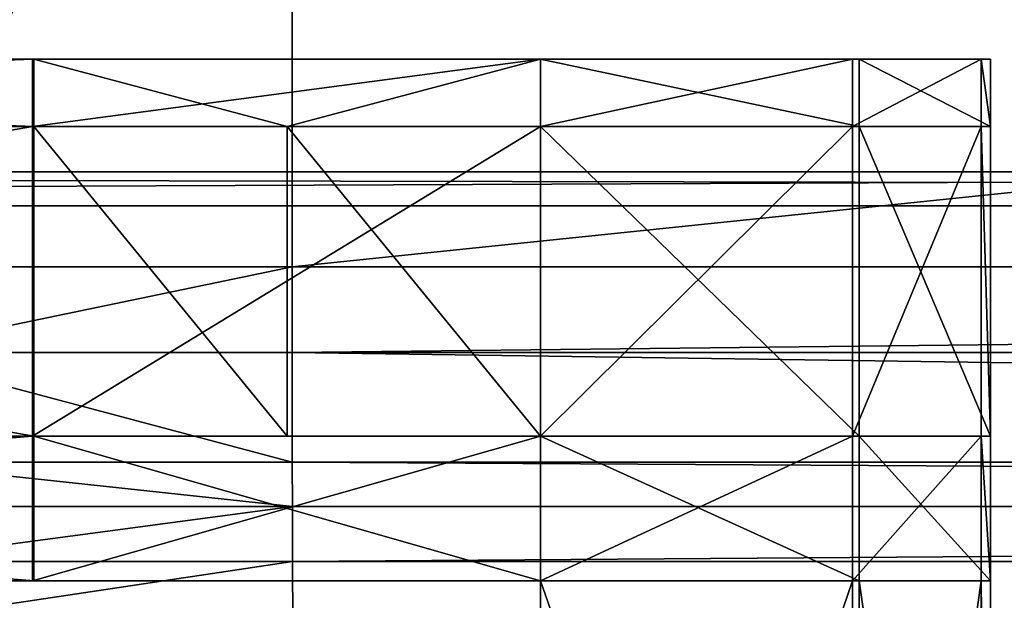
# Model space of a CAD drawing. Extents: x 0 to 31, y 0 to 21.2.
# Tile 339 of 574: x 8.6 to 10.2, y 19.3 to 20.3. Entities that reach past the tile are written whole.
import ezdxf

# ---------------------------------------------------------------- set-up
doc = ezdxf.new("R2010")
doc.units = 0
doc.header["$MEASUREMENT"] = 0
doc.layers.get('0').update_dxf_attribs({"color": 13, "linetype": 'CONTINUOUS'})
for name, color, linetype in [('CAST_IRON', 250, 'CONTINUOUS'), ('GALVANIZED_METAL', 252, 'CONTINUOUS'), ('GRATES', 250, 'CONTINUOUS')]:
    doc.layers.add(name, color=color, linetype=linetype)

# ---------------------------------------------------------------- blocks, each defined once
blk = doc.blocks.new('NGM5058UC_TRADECAD_DXF')
at = {"layer": 'CAST_IRON', "color": 0}
for p, q in [((-6.4769, 9.25035, 0.58145), (-6.4769, 10.56495, 0.58145)), ((-6.4769, 9.25035, 0.58145), (-6.4769, 10.56495, 0.58145)), ((-7.16, 9.25035, 0.58145), (-6.4769, 9.25035, 0.58145)), ((-7.16, 9.25035, 0.58145), (-6.4769, 9.25035, 0.58145)), ((6.2169, 9.25035, 0.58145), (-6.4769, 9.25035, 0.58145)), ((-6.4769, 9.10825, 0.45515), (-6.4769, 9.25035, 0.58145)), ((6.2169, 9.25035, 0.58145), (-6.4769, 9.25035, 0.58145)), ((-6.4769, 9.10825, 0.45515), (-6.4769, 9.25035, 0.58145)), ((-7.16, 9.10825, 0.45515), (-6.4769, 9.10825, 0.45515)), ((-7.16, 9.10825, 0.45515), (-6.4769, 9.10825, 0.45515)), ((6.2169, 9.10825, 0.45515), (-6.4769, 9.10825, 0.45515)), ((6.2169, 9.10825, 0.45515), (-6.4769, 9.10825, 0.45515)), ((-6.4769, 8.92655, -0.00545), (-6.4769, 9.10825, 0.45515)), ((-6.4769, 8.92655, -0.00545), (-6.4769, 9.10825, 0.45515)), ((-6.4769, 8.92655, -0.00545), (-7.16, 8.92655, -0.00545)), ((-6.4769, 8.92655, -0.00545), (-7.16, 8.92655, -0.00545)), ((6.2169, 8.92655, -0.00545), (-6.4769, 8.92655, -0.00545)), ((-6.4769, 8.92655, -0.00545), (-6.4768, 8.85305, -0.08095)), ((6.2169, 8.92655, -0.00545), (-6.4769, 8.92655, -0.00545)), ((-6.4769, 8.92655, -0.00545), (-6.4768, 8.85305, -0.08095)), ((-7.1598, 8.85305, -0.08095), (-6.4768, 8.85305, -0.08095)), ((-7.1598, 8.85305, -0.08095), (-6.4768, 8.85305, -0.08095)), ((-6.4768, 8.85305, -0.08095), (-6.4765, 8.76215, -0.13935)), ((-6.4768, 8.85305, -0.08095), (-6.4765, 8.76215, -0.13935)), ((-6.4768, 8.85305, -0.08095), (6.2168, 8.85305, -0.08095)), ((-6.4768, 8.85305, -0.08095), (6.2168, 8.85305, -0.08095)), ((-6.4765, 8.76215, -0.13935), (-7.1593, 8.76215, -0.13935)), ((-6.4765, 8.76215, -0.13935), (-7.1593, 8.76215, -0.13935)), ((-6.4761, 8.66025, -0.17545), (-6.4765, 8.76215, -0.13935)), ((-6.4765, 8.76215, -0.13935), (6.2166, 8.76215, -0.13935)), ((-6.4765, 8.76215, -0.13935), (6.2166, 8.76215, -0.13935)), ((-6.4761, 8.66025, -0.17545), (-6.4765, 8.76215, -0.13935))]:
    blk.add_line(p, q, dxfattribs=at)
at = {"layer": 'GALVANIZED_METAL', "color": 0}
for p, q in [((14.216, 9.40775, -1.89865), (-14.2165, 9.40775, -1.89865)), ((14.216, 9.40775, -1.89865), (-14.2165, 9.40775, -1.89865)), ((14.1302, 9.35165, 0.40495), (-14.1307, 9.35165, 0.40495)), ((14.1302, 9.35165, 0.40495), (-14.1307, 9.35165, 0.40495))]:
    blk.add_line(p, q, dxfattribs=at)
at = {"layer": 'GRATES', "color": 0}
for p, q in [((-6.9073, 9.59445, 0.98805), (-9.847, 9.59445, 0.98805)), ((-6.9073, 9.59445, 0.98805), (-9.847, 9.59445, 0.98805)), ((-9.8363, 9.59445, 0.70725), (-6.9049, 9.59445, 0.70725)), ((-9.8363, 9.59445, 0.70725), (-6.9049, 9.59445, 0.70725)), ((-6.9049, 9.59445, 0.70725), (-6.9073, 9.59445, 0.98805)), ((-6.9073, 9.59445, 0.98805), (-6.9073, 9.48275, 0.98805)), ((-6.066, 9.59445, 0.98805), (-6.9073, 9.59445, 0.98805)), ((-6.9049, 9.59445, 0.70725), (-6.9073, 9.59445, 0.98805)), ((-6.9073, 9.59445, 0.98805), (-6.9073, 9.48275, 0.98805)), ((-6.066, 9.59445, 0.98805), (-6.9073, 9.59445, 0.98805)), ((-6.066, 9.59445, 0.70725), (-6.9049, 9.59445, 0.70725)), ((-6.9049, 9.59445, 0.70725), (-6.4855, 9.48275, 0.70725)), ((-6.9049, 9.59445, 0.70725), (-6.4855, 9.48275, 0.70725)), ((-6.9049, 9.59445, 0.70725), (-6.9049, 9.48275, 0.70725)), ((-6.9049, 9.59445, 0.70725), (-6.9049, 9.48275, 0.70725)), ((-6.066, 9.59445, 0.70725), (-6.9049, 9.59445, 0.70725)), ((-6.066, 9.48275, 0.70725), (-6.066, 9.59445, 0.70725)), ((-5.5381, 9.59445, 0.70725), (-6.066, 9.59445, 0.70725)), ((-6.066, 9.48275, 0.70725), (-6.066, 9.59445, 0.70725)), ((-5.5492, 9.59445, 0.98805), (-6.066, 9.59445, 0.98805)), ((-6.066, 9.59445, 0.98805), (-6.066, 9.59445, 0.70725)), ((-5.5381, 9.59445, 0.70725), (-6.066, 9.59445, 0.70725)), ((-6.066, 9.48275, 0.98805), (-6.066, 9.59445, 0.98805)), ((-5.5492, 9.59445, 0.98805), (-6.066, 9.59445, 0.98805)), ((-6.066, 9.59445, 0.98805), (-6.066, 9.59445, 0.70725)), ((-6.066, 9.48275, 0.98805), (-6.066, 9.59445, 0.98805)), ((-5.3364, 9.59445, 0.98805), (-5.5492, 9.59445, 0.98805)), ((-5.5492, 9.59445, 0.98805), (-5.5381, 9.59445, 0.70725)), ((-5.5492, 9.59445, 0.98805), (-5.5381, 9.59445, 0.70725)), ((-5.5492, 9.59445, 0.98805), (-5.5492, 9.48275, 0.98805)), ((-5.5492, 9.59445, 0.98805), (-5.5492, 9.48275, 0.98805)), ((-5.3364, 9.59445, 0.98805), (-5.5492, 9.59445, 0.98805)), ((-5.5381, 9.59445, 0.70725), (-5.3207, 9.59445, 0.70725)), ((-5.5381, 9.48275, 0.70725), (-5.5381, 9.59445, 0.70725)), ((-5.5381, 9.59445, 0.70725), (-5.3207, 9.59445, 0.70725)), ((-5.5381, 9.48275, 0.70725), (-5.5381, 9.59445, 0.70725)), ((-5.3207, 9.59445, 0.70725), (-5.3364, 9.59445, 0.98805)), ((-5.3364, 9.59445, 0.98805), (-5.3364, 9.48275, 0.98805)), ((-5.3207, 9.59445, 0.70725), (-5.3364, 9.59445, 0.98805)), ((-5.3364, 9.59445, 0.98805), (-5.3364, 9.48275, 0.98805)), ((-5.3207, 9.59445, 0.70725), (-5.3207, 9.48275, 0.70725)), ((-5.3207, 9.59445, 0.70725), (-5.3207, 9.48275, 0.70725)), ((-6.9073, 9.48275, 0.98805), (-9.847, 9.48275, 0.98805)), ((-6.9073, 9.48275, 0.98805), (-9.847, 9.48275, 0.98805)), ((-6.9049, 9.48275, 0.70725), (-9.8363, 9.48275, 0.70725)), ((-6.9049, 9.48275, 0.70725), (-9.8363, 9.48275, 0.70725)), ((-6.9073, 8.96965, 0.98805), (-6.9073, 9.48275, 0.98805)), ((-6.9073, 9.48275, 0.98805), (-6.066, 9.48275, 0.98805)), ((-6.9073, 9.48275, 0.98805), (-6.066, 9.48275, 0.98805)), ((-6.9073, 8.96965, 0.98805), (-6.9073, 9.48275, 0.98805)), ((-6.9049, 9.48275, 0.70725), (-6.4855, 9.48275, 0.70725)), ((-6.9049, 8.96965, 0.70725), (-6.9049, 9.48275, 0.70725)), ((-6.9049, 9.48275, 0.59665), (-6.9049, 9.48275, 0.70725)), ((-6.9049, 8.96965, 0.70725), (-6.9049, 9.48275, 0.70725)), ((-6.9049, 8.96965, 0.59665), (-6.9049, 9.48275, 0.59665)), ((-6.4855, 9.48275, 0.59665), (-6.9049, 9.48275, 0.59665)), ((-6.9049, 8.96965, 0.59665), (-6.9049, 9.48275, 0.59665)), ((-6.9049, 9.48275, 0.70725), (-6.4855, 9.48275, 0.70725)), ((-6.9049, 9.48275, 0.59665), (-6.9049, 9.48275, 0.70725)), ((-6.4855, 9.48275, 0.59665), (-6.9049, 9.48275, 0.59665)), ((-6.4855, 9.48275, 0.70725), (-6.066, 9.48275, 0.70725)), ((-6.066, 9.48275, 0.41895), (-6.4855, 9.48275, 0.41895)), ((-6.4855, 9.48275, 0.41895), (-6.4855, 8.96965, 0.41895)), ((-6.4855, 9.48275, 0.70725), (-6.066, 9.48275, 0.70725)), ((-6.4855, 9.48275, 0.70725), (-6.4855, 9.48275, 0.59665)), ((-6.4855, 9.48275, 0.59665), (-6.066, 9.48275, 0.59665)), ((-6.4855, 8.96965, 0.59665), (-6.4855, 9.48275, 0.59665)), ((-6.4855, 9.48275, 0.70725), (-6.4855, 9.48275, 0.59665)), ((-6.4855, 9.48275, 0.59665), (-6.066, 9.48275, 0.59665)), ((-6.4855, 9.48275, 0.59665), (-6.4855, 9.48275, 0.41895)), ((-6.066, 9.48275, 0.41895), (-6.4855, 9.48275, 0.41895)), ((-6.4855, 9.48275, 0.59665), (-6.4855, 9.48275, 0.41895)), ((-6.4855, 8.96965, 0.59665), (-6.4855, 9.48275, 0.59665)), ((-6.4855, 9.48275, 0.41895), (-6.4855, 8.96965, 0.41895)), ((-6.066, 9.48275, 0.70725), (-5.5381, 9.48275, 0.70725)), ((-6.066, 8.96965, 0.98805), (-6.066, 9.48275, 0.98805)), ((-6.066, 9.48275, 0.98805), (-5.5492, 9.48275, 0.98805)), ((-6.066, 8.96965, 0.41895), (-6.066, 9.48275, 0.41895)), ((-6.066, 8.96965, 0.98805), (-6.066, 9.48275, 0.98805)), ((-6.066, 9.48275, 0.98805), (-5.5492, 9.48275, 0.98805)), ((-5.5381, 9.48275, 0.41895), (-6.066, 9.48275, 0.41895)), ((-6.066, 8.96965, 0.41895), (-6.066, 9.48275, 0.41895)), ((-6.066, 9.48275, 0.59665), (-6.066, 9.48275, 0.70725)), ((-6.066, 9.48275, 0.70725), (-5.5381, 9.48275, 0.70725)), ((-6.066, 9.48275, 0.59665), (-6.066, 9.48275, 0.70725)), ((-6.066, 9.48275, 0.59665), (-5.5381, 9.48275, 0.59665)), ((-6.066, 9.48275, 0.41895), (-6.066, 9.48275, 0.59665)), ((-6.066, 9.48275, 0.59665), (-5.5381, 9.48275, 0.59665)), ((-6.066, 9.48275, 0.41895), (-6.066, 9.48275, 0.59665)), ((-5.5381, 9.48275, 0.41895), (-6.066, 9.48275, 0.41895)), ((-5.5492, 9.48275, 0.98805), (-5.5492, 8.96965, 0.98805)), ((-5.5492, 9.48275, 0.98805), (-5.5492, 8.96965, 0.98805)), ((-5.5492, 9.48275, 0.98805), (-5.3364, 9.48275, 0.98805)), ((-5.5492, 9.48275, 0.98805), (-5.3364, 9.48275, 0.98805)), ((-5.3207, 9.48275, 0.70725), (-5.5381, 9.48275, 0.70725)), ((-5.5381, 9.48275, 0.70725), (-5.5381, 8.96965, 0.70725)), ((-5.3207, 9.48275, 0.70725), (-5.5381, 9.48275, 0.70725)), ((-5.5381, 8.96965, 0.41895), (-5.5381, 9.48275, 0.41895)), ((-5.5381, 9.48275, 0.70725), (-5.5381, 9.48275, 0.59665)), ((-5.5381, 9.48275, 0.59665), (-5.5381, 8.96965, 0.59665)), ((-5.5381, 9.48275, 0.70725), (-5.5381, 8.96965, 0.70725)), ((-5.5381, 9.48275, 0.70725), (-5.5381, 9.48275, 0.59665)), ((-5.5381, 9.48275, 0.59665), (-5.5381, 9.48275, 0.41895)), ((-5.5381, 8.96965, 0.41895), (-5.5381, 9.48275, 0.41895)), ((-5.5381, 9.48275, 0.59665), (-5.5381, 8.96965, 0.59665)), ((-5.5381, 9.48275, 0.59665), (-5.5381, 9.48275, 0.41895)), ((-5.3364, 9.48275, 0.98805), (-5.3364, 8.96965, 0.98805)), ((-5.3364, 9.48275, 0.98805), (-5.3207, 9.48275, 0.70725)), ((-5.3364, 9.48275, 0.98805), (-5.3364, 8.96965, 0.98805)), ((-5.3364, 9.48275, 0.98805), (-5.3207, 9.48275, 0.70725)), ((-5.3207, 9.48275, 0.70725), (-5.3207, 8.96965, 0.70725)), ((-5.3207, 9.48275, 0.70725), (-5.3207, 8.96965, 0.70725)), ((-9.847, 8.96965, 0.98805), (-6.9073, 8.96965, 0.98805)), ((-9.847, 8.96965, 0.98805), (-6.9073, 8.96965, 0.98805)), ((-6.9049, 8.96965, 0.70725), (-9.8363, 8.96965, 0.70725)), ((-6.9049, 8.96965, 0.70725), (-9.8363, 8.96965, 0.70725)), ((-6.9073, 8.72995, 0.98805), (-6.9073, 8.96965, 0.98805)), ((-6.9073, 8.96965, 0.98805), (-6.066, 8.96965, 0.98805)), ((-6.9073, 8.96965, 0.98805), (-6.066, 8.96965, 0.98805)), ((-6.9073, 8.72995, 0.98805), (-6.9073, 8.96965, 0.98805)), ((-6.9049, 8.96965, 0.70725), (-6.4855, 8.96965, 0.59665)), ((-6.4855, 8.96965, 0.59665), (-6.9049, 8.96965, 0.59665)), ((-6.9049, 8.96965, 0.59665), (-6.9049, 8.96965, 0.70725)), ((-6.9049, 8.96965, 0.70725), (-6.066, 8.96965, 0.70725)), ((-6.9049, 8.96965, 0.70725), (-6.4855, 8.96965, 0.59665)), ((-6.9049, 8.72995, 0.70725), (-6.9049, 8.96965, 0.70725)), ((-6.9049, 8.96965, 0.70725), (-6.066, 8.96965, 0.70725)), ((-6.9049, 8.72995, 0.70725), (-6.9049, 8.96965, 0.70725)), ((-6.9049, 8.96965, 0.59665), (-6.9049, 8.96965, 0.70725)), ((-6.4855, 8.96965, 0.59665), (-6.9049, 8.96965, 0.59665)), ((-6.066, 8.96965, 0.59665), (-6.4855, 8.96965, 0.59665)), ((-6.4855, 8.96965, 0.41895), (-6.066, 8.96965, 0.41895)), ((-6.4855, 8.96965, 0.59665), (-6.4855, 8.96965, 0.41895)), ((-6.066, 8.96965, 0.59665), (-6.4855, 8.96965, 0.59665)), ((-6.4855, 8.96965, 0.41895), (-6.066, 8.96965, 0.41895)), ((-6.4855, 8.96965, 0.59665), (-6.4855, 8.96965, 0.41895)), ((-6.066, 8.96965, 0.70725), (-6.066, 8.96965, 0.59665)), ((-6.066, 8.72995, 0.98805), (-6.066, 8.96965, 0.98805)), ((-6.066, 8.96965, 0.98805), (-5.5492, 8.96965, 0.98805)), ((-6.066, 8.72995, 0.98805), (-6.066, 8.96965, 0.98805)), ((-6.066, 8.96965, 0.98805), (-5.5492, 8.96965, 0.98805)), ((-5.5381, 8.96965, 0.70725), (-6.066, 8.96965, 0.70725)), ((-6.066, 8.96965, 0.70725), (-6.066, 8.72995, 0.70725)), ((-6.066, 8.96965, 0.41895), (-5.5381, 8.96965, 0.41895)), ((-6.066, 8.96965, 0.70725), (-6.066, 8.72995, 0.70725)), ((-5.5381, 8.96965, 0.70725), (-6.066, 8.96965, 0.70725)), ((-5.5381, 8.96965, 0.59665), (-6.066, 8.96965, 0.59665)), ((-6.066, 8.96965, 0.70725), (-6.066, 8.96965, 0.59665)), ((-6.066, 8.96965, 0.59665), (-6.066, 8.96965, 0.41895)), ((-5.5381, 8.96965, 0.59665), (-6.066, 8.96965, 0.59665)), ((-6.066, 8.96965, 0.41895), (-5.5381, 8.96965, 0.41895)), ((-6.066, 8.96965, 0.59665), (-6.066, 8.96965, 0.41895)), ((-5.5492, 8.72995, 0.98805), (-5.5492, 8.96965, 0.98805)), ((-5.5492, 8.96965, 0.98805), (-5.3364, 8.96965, 0.98805)), ((-5.5492, 8.72995, 0.98805), (-5.5492, 8.96965, 0.98805)), ((-5.5492, 8.96965, 0.98805), (-5.3364, 8.96965, 0.98805)), ((-5.3207, 8.96965, 0.70725), (-5.5381, 8.96965, 0.70725)), ((-5.5381, 8.96965, 0.70725), (-5.5381, 8.72995, 0.70725)), ((-5.3207, 8.96965, 0.70725), (-5.5381, 8.96965, 0.70725)), ((-5.5381, 8.96965, 0.70725), (-5.5381, 8.72995, 0.70725)), ((-5.5381, 8.96965, 0.70725), (-5.5381, 8.96965, 0.59665)), ((-5.5381, 8.96965, 0.70725), (-5.5381, 8.96965, 0.59665)), ((-5.5381, 8.96965, 0.59665), (-5.5381, 8.96965, 0.41895)), ((-5.5381, 8.96965, 0.59665), (-5.5381, 8.96965, 0.41895)), ((-5.3364, 8.96965, 0.98805), (-5.3207, 8.96965, 0.70725)), ((-5.3364, 8.72995, 0.98805), (-5.3364, 8.96965, 0.98805)), ((-5.3364, 8.72995, 0.98805), (-5.3364, 8.96965, 0.98805)), ((-5.3364, 8.96965, 0.98805), (-5.3207, 8.96965, 0.70725)), ((-5.3207, 8.96965, 0.70725), (-5.3207, 8.72995, 0.70725)), ((-5.3207, 8.96965, 0.70725), (-5.3207, 8.72995, 0.70725)), ((-9.847, 8.72995, 0.98805), (-6.9073, 8.72995, 0.98805)), ((-9.847, 8.72995, 0.98805), (-6.9073, 8.72995, 0.98805)), ((-6.9049, 8.72995, 0.70725), (-9.8363, 8.72995, 0.70725)), ((-6.9049, 8.72995, 0.70725), (-9.8363, 8.72995, 0.70725)), ((-6.9073, 8.72995, 0.98805), (-6.9049, 8.72995, 0.70725)), ((-6.066, 8.72995, 0.98805), (-6.9073, 8.72995, 0.98805)), ((-6.066, 8.72995, 0.98805), (-6.9073, 8.72995, 0.98805)), ((-6.9073, 8.72995, 0.98805), (-6.9049, 8.72995, 0.70725)), ((-6.066, 8.72995, 0.70725), (-6.9049, 8.72995, 0.70725)), ((-6.066, 8.72995, 0.70725), (-6.9049, 8.72995, 0.70725)), ((-6.066, 8.72995, 0.70725), (-6.066, 8.72995, 0.98805)), ((-6.066, 8.72995, 0.98805), (-6.066, 7.21695, 0.98805)), ((-6.066, 7.21695, 0.70725), (-6.066, 8.72995, 0.70725)), ((-5.5381, 8.72995, 0.70725), (-6.066, 8.72995, 0.70725)), ((-6.066, 7.21695, 0.70725), (-6.066, 8.72995, 0.70725)), ((-5.5492, 8.72995, 0.98805), (-6.066, 8.72995, 0.98805)), ((-6.066, 8.72995, 0.98805), (-6.066, 7.21695, 0.98805)), ((-5.5492, 8.72995, 0.98805), (-6.066, 8.72995, 0.98805)), ((-5.5381, 8.72995, 0.70725), (-6.066, 8.72995, 0.70725)), ((-6.066, 8.72995, 0.70725), (-6.066, 8.72995, 0.98805)), ((-5.5492, 7.21695, 0.98805), (-5.5492, 8.72995, 0.98805)), ((-5.5492, 8.72995, 0.98805), (-5.3364, 8.72995, 0.98805)), ((-5.5492, 8.72995, 0.98805), (-5.3364, 8.72995, 0.98805)), ((-5.5492, 7.21695, 0.98805), (-5.5492, 8.72995, 0.98805)), ((-5.3207, 8.72995, 0.70725), (-5.5381, 8.72995, 0.70725)), ((-5.5381, 8.72995, 0.70725), (-5.5381, 7.21695, 0.70725)), ((-5.5381, 8.72995, 0.70725), (-5.5381, 7.21695, 0.70725)), ((-5.3207, 8.72995, 0.70725), (-5.5381, 8.72995, 0.70725)), ((-5.3364, 8.72995, 0.98805), (-5.3364, 7.21695, 0.98805)), ((-5.3207, 8.72995, 0.70725), (-5.3364, 8.72995, 0.98805)), ((-5.3207, 8.72995, 0.70725), (-5.3364, 8.72995, 0.98805)), ((-5.3364, 8.72995, 0.98805), (-5.3364, 7.21695, 0.98805)), ((-5.3207, 7.21695, 0.70725), (-5.3207, 8.72995, 0.70725)), ((-5.3207, 7.21695, 0.70725), (-5.3207, 8.72995, 0.70725))]:
    blk.add_line(p, q, dxfattribs=at)
at = {"layer": 'CAST_IRON', "color": 0}
mesh = blk.add_polyface(dxfattribs=at)
corners = [(-6.4769, 10.56495, 0.58145), (-7.16, 9.25035, 0.58145), (-7.16, 10.56495, 0.58145), (-6.4769, 9.25035, 0.58145)]
mesh.append_faces([[corners[k] for k in face] for face in [(0, 1, 2), (1, 0, 3)]], dxfattribs={"vtx0": -1, "color": 0})
mesh = blk.add_polyface(dxfattribs=at)
corners = [(6.2169, 10.56495, 0.58145), (-6.4769, 9.25035, 0.58145), (-6.4769, 10.56495, 0.58145), (6.2169, 9.25035, 0.58145)]
mesh.append_faces([[corners[k] for k in face] for face in [(0, 1, 2), (1, 0, 3)]], dxfattribs={"vtx0": -1, "color": 0})
mesh = blk.add_polyface(dxfattribs=at)
corners = [(-6.4769, 9.25035, 0.58145), (-7.16, 9.10825, 0.45515), (-7.16, 9.25035, 0.58145), (-6.4769, 9.10825, 0.45515)]
mesh.append_faces([[corners[k] for k in face] for face in [(0, 1, 2), (1, 0, 3)]], dxfattribs={"vtx0": -1, "color": 0})
mesh = blk.add_polyface(dxfattribs=at)
corners = [(6.2169, 9.25035, 0.58145), (-6.4769, 9.10825, 0.45515), (-6.4769, 9.25035, 0.58145), (6.2169, 9.10825, 0.45515)]
mesh.append_faces([[corners[k] for k in face] for face in [(0, 1, 2), (1, 0, 3)]], dxfattribs={"vtx0": -1, "color": 0})
mesh = blk.add_polyface(dxfattribs=at)
corners = [(-7.16, 9.10825, 0.45515), (-6.4769, 8.92655, -0.00545), (-7.16, 8.92655, -0.00545), (-6.4769, 9.10825, 0.45515)]
mesh.append_faces([[corners[k] for k in face] for face in [(0, 1, 2), (1, 0, 3)]], dxfattribs={"vtx0": -1, "color": 0})
mesh = blk.add_polyface(dxfattribs=at)
corners = [(-6.4769, 9.10825, 0.45515), (6.2169, 8.92655, -0.00545), (-6.4769, 8.92655, -0.00545), (6.2169, 9.10825, 0.45515)]
mesh.append_faces([[corners[k] for k in face] for face in [(0, 1, 2), (1, 0, 3)]], dxfattribs={"vtx0": -1, "color": 0})
mesh = blk.add_polyface(dxfattribs=at)
corners = [(-7.16, 8.92655, -0.00545), (-6.4768, 8.85305, -0.08095), (-7.1598, 8.85305, -0.08095), (-6.4769, 8.92655, -0.00545)]
mesh.append_faces([[corners[k] for k in face] for face in [(0, 1, 2), (1, 0, 3)]], dxfattribs={"vtx0": -1, "color": 0})
mesh = blk.add_polyface(dxfattribs=at)
corners = [(-6.4769, 8.92655, -0.00545), (6.2168, 8.85305, -0.08095), (-6.4768, 8.85305, -0.08095), (6.2169, 8.92655, -0.00545)]
mesh.append_faces([[corners[k] for k in face] for face in [(0, 1, 2), (1, 0, 3)]], dxfattribs={"vtx0": -1, "color": 0})
mesh = blk.add_polyface(dxfattribs=at)
corners = [(-6.4768, 8.85305, -0.08095), (-7.1593, 8.76215, -0.13935), (-7.1598, 8.85305, -0.08095), (-6.4765, 8.76215, -0.13935)]
mesh.append_faces([[corners[k] for k in face] for face in [(0, 1, 2), (1, 0, 3)]], dxfattribs={"vtx0": -1, "color": 0})
mesh = blk.add_polyface(dxfattribs=at)
corners = [(6.2168, 8.85305, -0.08095), (-6.4765, 8.76215, -0.13935), (-6.4768, 8.85305, -0.08095), (6.2166, 8.76215, -0.13935)]
mesh.append_faces([[corners[k] for k in face] for face in [(0, 1, 2), (1, 0, 3)]], dxfattribs={"vtx0": -1, "color": 0})
mesh = blk.add_polyface(dxfattribs=at)
corners = [(-6.4765, 8.76215, -0.13935), (-7.1584, 8.66025, -0.17545), (-7.1593, 8.76215, -0.13935), (-6.4761, 8.66025, -0.17545)]
mesh.append_faces([[corners[k] for k in face] for face in [(0, 1, 2), (1, 0, 3)]], dxfattribs={"vtx0": -1, "color": 0})
mesh = blk.add_polyface(dxfattribs=at)
corners = [(6.2166, 8.76215, -0.13935), (-6.4761, 8.66025, -0.17545), (-6.4765, 8.76215, -0.13935), (6.2162, 8.66025, -0.17545)]
mesh.append_faces([[corners[k] for k in face] for face in [(0, 1, 2), (1, 0, 3)]], dxfattribs={"vtx0": -1, "color": 0})
at = {"layer": 'GALVANIZED_METAL', "color": 0}
mesh = blk.add_polyface(dxfattribs=at)
corners = [(-14.1307, 9.35165, 0.40495), (14.414, 9.47795, 0.40495), (-15.3507, 10.51755, 0.40495), (14.1302, 9.35165, 0.40495)]
mesh.append_faces([[corners[k] for k in face] for face in [(0, 1, 2), (1, 0, 3)]], dxfattribs={"vtx0": -1, "color": 0})
mesh = blk.add_polyface(dxfattribs=at)
corners = [(15.3501, 10.51755, 0.40495), (-15.3507, 10.51755, 0.40495), (14.414, 9.47795, 0.40495)]
mesh.append_faces([[corners[k] for k in face] for face in [(0, 1, 2)]], dxfattribs={"color": 0})
mesh = blk.add_polyface(dxfattribs=at)
corners = [(-14.2165, -9.41305, -1.89865), (14.216, 9.40775, -1.89865), (-14.3866, -9.24295, -1.89865), (14.386, 9.23775, -1.89865)]
mesh.append_faces([[corners[k] for k in face] for face in [(0, 1, 2), (1, 0, 3)]], dxfattribs={"vtx0": -1, "color": 0})
mesh = blk.add_polyface(dxfattribs=at)
corners = [(14.216, 9.40775, -1.89865), (-14.2165, 9.40775, -1.89865), (-14.3866, -9.24295, -1.89865)]
mesh.append_faces([[corners[k] for k in face] for face in [(0, 1, 2)]], dxfattribs={"color": 0})
mesh = blk.add_polyface(dxfattribs=at)
corners = [(14.1302, 9.35165, 0.40495), (-14.2165, 9.40775, -1.89865), (14.216, 9.40775, -1.89865), (-14.1307, 9.35165, 0.40495)]
mesh.append_faces([[corners[k] for k in face] for face in [(0, 1, 2), (1, 0, 3)]], dxfattribs={"vtx0": -1, "color": 0})
mesh = blk.add_polyface(dxfattribs=at)
corners = [(14.386, 9.23775, -1.89865), (-14.2165, -9.41305, -1.89865), (14.2159, -9.41295, -1.89865)]
mesh.append_faces([[corners[k] for k in face] for face in [(0, 1, 2)]], dxfattribs={"color": 0})
at = {"layer": 'GRATES', "color": 0}
mesh = blk.add_polyface(dxfattribs=at)
corners = [(-6.9073, 9.59445, 0.98805), (-9.8363, 9.59445, 0.70725), (-6.9049, 9.59445, 0.70725), (-9.847, 9.59445, 0.98805)]
mesh.append_faces([[corners[k] for k in face] for face in [(0, 1, 2), (1, 0, 3)]], dxfattribs={"vtx0": -1, "color": 0})
mesh = blk.add_polyface(dxfattribs=at)
corners = [(-6.9073, 9.59445, 0.98805), (-9.847, 9.48275, 0.98805), (-9.847, 9.59445, 0.98805), (-6.9073, 9.48275, 0.98805)]
mesh.append_faces([[corners[k] for k in face] for face in [(0, 1, 2), (1, 0, 3)]], dxfattribs={"vtx0": -1, "color": 0})
mesh = blk.add_polyface(dxfattribs=at)
corners = [(-6.9049, 9.48275, 0.70725), (-9.8363, 9.59445, 0.70725), (-9.8363, 9.48275, 0.70725), (-6.9049, 9.59445, 0.70725)]
mesh.append_faces([[corners[k] for k in face] for face in [(0, 1, 2), (1, 0, 3)]], dxfattribs={"vtx0": -1, "color": 0})
mesh = blk.add_polyface(dxfattribs=at)
corners = [(-6.066, 9.59445, 0.98805), (-6.9049, 9.59445, 0.70725), (-6.066, 9.59445, 0.70725), (-6.9073, 9.59445, 0.98805)]
mesh.append_faces([[corners[k] for k in face] for face in [(0, 1, 2), (1, 0, 3)]], dxfattribs={"vtx0": -1, "color": 0})
mesh = blk.add_polyface(dxfattribs=at)
corners = [(-6.066, 9.59445, 0.98805), (-6.9073, 9.48275, 0.98805), (-6.9073, 9.59445, 0.98805), (-6.066, 9.48275, 0.98805)]
mesh.append_faces([[corners[k] for k in face] for face in [(0, 1, 2), (1, 0, 3)]], dxfattribs={"vtx0": -1, "color": 0})
mesh = blk.add_polyface(dxfattribs=at)
corners = [(-6.4855, 9.48275, 0.70725), (-6.066, 9.59445, 0.70725), (-6.9049, 9.59445, 0.70725), (-6.066, 9.48275, 0.70725)]
mesh.append_faces([[corners[k] for k in face] for face in [(0, 1, 2), (1, 0, 3)]], dxfattribs={"vtx0": -1, "color": 0})
mesh = blk.add_polyface(dxfattribs=at)
corners = [(-6.4855, 9.48275, 0.70725), (-6.9049, 9.59445, 0.70725), (-6.9049, 9.48275, 0.70725)]
mesh.append_faces([[corners[k] for k in face] for face in [(0, 1, 2)]], dxfattribs={"color": 0})
mesh = blk.add_polyface(dxfattribs=at)
corners = [(-5.5381, 9.48275, 0.70725), (-6.066, 9.59445, 0.70725), (-6.066, 9.48275, 0.70725), (-5.5381, 9.59445, 0.70725)]
mesh.append_faces([[corners[k] for k in face] for face in [(0, 1, 2), (1, 0, 3)]], dxfattribs={"vtx0": -1, "color": 0})
mesh = blk.add_polyface(dxfattribs=at)
corners = [(-5.5492, 9.59445, 0.98805), (-6.066, 9.59445, 0.70725), (-5.5381, 9.59445, 0.70725), (-6.066, 9.59445, 0.98805)]
mesh.append_faces([[corners[k] for k in face] for face in [(0, 1, 2), (1, 0, 3)]], dxfattribs={"vtx0": -1, "color": 0})
mesh = blk.add_polyface(dxfattribs=at)
corners = [(-5.5492, 9.59445, 0.98805), (-6.066, 9.48275, 0.98805), (-6.066, 9.59445, 0.98805), (-5.5492, 9.48275, 0.98805)]
mesh.append_faces([[corners[k] for k in face] for face in [(0, 1, 2), (1, 0, 3)]], dxfattribs={"vtx0": -1, "color": 0})
mesh = blk.add_polyface(dxfattribs=at)
corners = [(-5.3364, 9.59445, 0.98805), (-5.5381, 9.59445, 0.70725), (-5.3207, 9.59445, 0.70725), (-5.5492, 9.59445, 0.98805)]
mesh.append_faces([[corners[k] for k in face] for face in [(0, 1, 2), (1, 0, 3)]], dxfattribs={"vtx0": -1, "color": 0})
mesh = blk.add_polyface(dxfattribs=at)
corners = [(-5.3364, 9.59445, 0.98805), (-5.5492, 9.48275, 0.98805), (-5.5492, 9.59445, 0.98805), (-5.3364, 9.48275, 0.98805)]
mesh.append_faces([[corners[k] for k in face] for face in [(0, 1, 2), (1, 0, 3)]], dxfattribs={"vtx0": -1, "color": 0})
mesh = blk.add_polyface(dxfattribs=at)
corners = [(-5.3207, 9.48275, 0.70725), (-5.5381, 9.59445, 0.70725), (-5.5381, 9.48275, 0.70725), (-5.3207, 9.59445, 0.70725)]
mesh.append_faces([[corners[k] for k in face] for face in [(0, 1, 2), (1, 0, 3)]], dxfattribs={"vtx0": -1, "color": 0})
mesh = blk.add_polyface(dxfattribs=at)
corners = [(-5.3364, 9.59445, 0.98805), (-5.3207, 9.48275, 0.70725), (-5.3364, 9.48275, 0.98805), (-5.3207, 9.59445, 0.70725)]
mesh.append_faces([[corners[k] for k in face] for face in [(0, 1, 2), (1, 0, 3)]], dxfattribs={"vtx0": -1, "color": 0})
mesh = blk.add_polyface(dxfattribs=at)
corners = [(-6.9073, 9.48275, 0.98805), (-9.847, 8.96965, 0.98805), (-9.847, 9.48275, 0.98805), (-6.9073, 8.96965, 0.98805)]
mesh.append_faces([[corners[k] for k in face] for face in [(0, 1, 2), (1, 0, 3)]], dxfattribs={"vtx0": -1, "color": 0})
mesh = blk.add_polyface(dxfattribs=at)
corners = [(-6.9049, 8.96965, 0.70725), (-9.8363, 9.48275, 0.70725), (-9.8363, 8.96965, 0.70725), (-6.9049, 9.48275, 0.70725)]
mesh.append_faces([[corners[k] for k in face] for face in [(0, 1, 2), (1, 0, 3)]], dxfattribs={"vtx0": -1, "color": 0})
mesh = blk.add_polyface(dxfattribs=at)
corners = [(-6.066, 9.48275, 0.98805), (-6.9073, 8.96965, 0.98805), (-6.9073, 9.48275, 0.98805), (-6.066, 8.96965, 0.98805)]
mesh.append_faces([[corners[k] for k in face] for face in [(0, 1, 2), (1, 0, 3)]], dxfattribs={"vtx0": -1, "color": 0})
mesh = blk.add_polyface(dxfattribs=at)
corners = [(-6.9049, 9.48275, 0.59665), (-6.9049, 8.96965, 0.70725), (-6.9049, 8.96965, 0.59665), (-6.9049, 9.48275, 0.70725)]
mesh.append_faces([[corners[k] for k in face] for face in [(0, 1, 2), (1, 0, 3)]], dxfattribs={"vtx0": -1, "color": 0})
mesh = blk.add_polyface(dxfattribs=at)
corners = [(-6.4855, 8.96965, 0.59665), (-6.9049, 9.48275, 0.59665), (-6.9049, 8.96965, 0.59665), (-6.4855, 9.48275, 0.59665)]
mesh.append_faces([[corners[k] for k in face] for face in [(0, 1, 2), (1, 0, 3)]], dxfattribs={"vtx0": -1, "color": 0})
mesh = blk.add_polyface(dxfattribs=at)
corners = [(-6.4855, 9.48275, 0.70725), (-6.9049, 9.48275, 0.59665), (-6.4855, 9.48275, 0.59665), (-6.9049, 9.48275, 0.70725)]
mesh.append_faces([[corners[k] for k in face] for face in [(0, 1, 2), (1, 0, 3)]], dxfattribs={"vtx0": -1, "color": 0})
mesh = blk.add_polyface(dxfattribs=at)
corners = [(-6.066, 8.96965, 0.41895), (-6.4855, 9.48275, 0.41895), (-6.4855, 8.96965, 0.41895), (-6.066, 9.48275, 0.41895)]
mesh.append_faces([[corners[k] for k in face] for face in [(0, 1, 2), (1, 0, 3)]], dxfattribs={"vtx0": -1, "color": 0})
mesh = blk.add_polyface(dxfattribs=at)
corners = [(-6.066, 9.48275, 0.70725), (-6.4855, 9.48275, 0.59665), (-6.066, 9.48275, 0.59665), (-6.4855, 9.48275, 0.70725)]
mesh.append_faces([[corners[k] for k in face] for face in [(0, 1, 2), (1, 0, 3)]], dxfattribs={"vtx0": -1, "color": 0})
mesh = blk.add_polyface(dxfattribs=at)
corners = [(-6.066, 9.48275, 0.59665), (-6.4855, 9.48275, 0.41895), (-6.066, 9.48275, 0.41895), (-6.4855, 9.48275, 0.59665)]
mesh.append_faces([[corners[k] for k in face] for face in [(0, 1, 2), (1, 0, 3)]], dxfattribs={"vtx0": -1, "color": 0})
mesh = blk.add_polyface(dxfattribs=at)
corners = [(-6.4855, 9.48275, 0.41895), (-6.4855, 8.96965, 0.59665), (-6.4855, 8.96965, 0.41895), (-6.4855, 9.48275, 0.59665)]
mesh.append_faces([[corners[k] for k in face] for face in [(0, 1, 2), (1, 0, 3)]], dxfattribs={"vtx0": -1, "color": 0})
mesh = blk.add_polyface(dxfattribs=at)
corners = [(-5.5492, 9.48275, 0.98805), (-6.066, 8.96965, 0.98805), (-6.066, 9.48275, 0.98805), (-5.5492, 8.96965, 0.98805)]
mesh.append_faces([[corners[k] for k in face] for face in [(0, 1, 2), (1, 0, 3)]], dxfattribs={"vtx0": -1, "color": 0})
mesh = blk.add_polyface(dxfattribs=at)
corners = [(-5.5381, 8.96965, 0.41895), (-6.066, 9.48275, 0.41895), (-6.066, 8.96965, 0.41895), (-5.5381, 9.48275, 0.41895)]
mesh.append_faces([[corners[k] for k in face] for face in [(0, 1, 2), (1, 0, 3)]], dxfattribs={"vtx0": -1, "color": 0})
mesh = blk.add_polyface(dxfattribs=at)
corners = [(-5.5381, 9.48275, 0.70725), (-6.066, 9.48275, 0.59665), (-5.5381, 9.48275, 0.59665), (-6.066, 9.48275, 0.70725)]
mesh.append_faces([[corners[k] for k in face] for face in [(0, 1, 2), (1, 0, 3)]], dxfattribs={"vtx0": -1, "color": 0})
mesh = blk.add_polyface(dxfattribs=at)
corners = [(-5.5381, 9.48275, 0.59665), (-6.066, 9.48275, 0.41895), (-5.5381, 9.48275, 0.41895), (-6.066, 9.48275, 0.59665)]
mesh.append_faces([[corners[k] for k in face] for face in [(0, 1, 2), (1, 0, 3)]], dxfattribs={"vtx0": -1, "color": 0})
mesh = blk.add_polyface(dxfattribs=at)
corners = [(-5.3364, 9.48275, 0.98805), (-5.5492, 8.96965, 0.98805), (-5.5492, 9.48275, 0.98805), (-5.3364, 8.96965, 0.98805)]
mesh.append_faces([[corners[k] for k in face] for face in [(0, 1, 2), (1, 0, 3)]], dxfattribs={"vtx0": -1, "color": 0})
mesh = blk.add_polyface(dxfattribs=at)
corners = [(-5.3207, 8.96965, 0.70725), (-5.5381, 9.48275, 0.70725), (-5.5381, 8.96965, 0.70725), (-5.3207, 9.48275, 0.70725)]
mesh.append_faces([[corners[k] for k in face] for face in [(0, 1, 2), (1, 0, 3)]], dxfattribs={"vtx0": -1, "color": 0})
mesh = blk.add_polyface(dxfattribs=at)
corners = [(-5.5381, 9.48275, 0.70725), (-5.5381, 8.96965, 0.59665), (-5.5381, 8.96965, 0.70725), (-5.5381, 9.48275, 0.59665)]
mesh.append_faces([[corners[k] for k in face] for face in [(0, 1, 2), (1, 0, 3)]], dxfattribs={"vtx0": -1, "color": 0})
mesh = blk.add_polyface(dxfattribs=at)
corners = [(-5.5381, 9.48275, 0.59665), (-5.5381, 8.96965, 0.41895), (-5.5381, 8.96965, 0.59665), (-5.5381, 9.48275, 0.41895)]
mesh.append_faces([[corners[k] for k in face] for face in [(0, 1, 2), (1, 0, 3)]], dxfattribs={"vtx0": -1, "color": 0})
mesh = blk.add_polyface(dxfattribs=at)
corners = [(-5.3364, 9.48275, 0.98805), (-5.3207, 8.96965, 0.70725), (-5.3364, 8.96965, 0.98805), (-5.3207, 9.48275, 0.70725)]
mesh.append_faces([[corners[k] for k in face] for face in [(0, 1, 2), (1, 0, 3)]], dxfattribs={"vtx0": -1, "color": 0})
mesh = blk.add_polyface(dxfattribs=at)
corners = [(-6.9073, 8.96965, 0.98805), (-9.847, 8.72995, 0.98805), (-9.847, 8.96965, 0.98805), (-6.9073, 8.72995, 0.98805)]
mesh.append_faces([[corners[k] for k in face] for face in [(0, 1, 2), (1, 0, 3)]], dxfattribs={"vtx0": -1, "color": 0})
mesh = blk.add_polyface(dxfattribs=at)
corners = [(-6.9049, 8.72995, 0.70725), (-9.8363, 8.96965, 0.70725), (-9.8363, 8.72995, 0.70725), (-6.9049, 8.96965, 0.70725)]
mesh.append_faces([[corners[k] for k in face] for face in [(0, 1, 2), (1, 0, 3)]], dxfattribs={"vtx0": -1, "color": 0})
mesh = blk.add_polyface(dxfattribs=at)
corners = [(-6.066, 8.96965, 0.98805), (-6.9073, 8.72995, 0.98805), (-6.9073, 8.96965, 0.98805), (-6.066, 8.72995, 0.98805)]
mesh.append_faces([[corners[k] for k in face] for face in [(0, 1, 2), (1, 0, 3)]], dxfattribs={"vtx0": -1, "color": 0})
mesh = blk.add_polyface(dxfattribs=at)
corners = [(-6.9049, 8.96965, 0.70725), (-6.4855, 8.96965, 0.59665), (-6.9049, 8.96965, 0.59665)]
mesh.append_faces([[corners[k] for k in face] for face in [(0, 1, 2)]], dxfattribs={"color": 0})
mesh = blk.add_polyface(dxfattribs=at)
corners = [(-6.9049, 8.96965, 0.70725), (-6.066, 8.96965, 0.59665), (-6.4855, 8.96965, 0.59665), (-6.066, 8.96965, 0.70725)]
mesh.append_faces([[corners[k] for k in face] for face in [(0, 1, 2), (1, 0, 3)]], dxfattribs={"vtx0": -1, "color": 0})
mesh = blk.add_polyface(dxfattribs=at)
corners = [(-6.066, 8.72995, 0.70725), (-6.9049, 8.96965, 0.70725), (-6.9049, 8.72995, 0.70725), (-6.066, 8.96965, 0.70725)]
mesh.append_faces([[corners[k] for k in face] for face in [(0, 1, 2), (1, 0, 3)]], dxfattribs={"vtx0": -1, "color": 0})
mesh = blk.add_polyface(dxfattribs=at)
corners = [(-6.4855, 8.96965, 0.59665), (-6.066, 8.96965, 0.41895), (-6.4855, 8.96965, 0.41895), (-6.066, 8.96965, 0.59665)]
mesh.append_faces([[corners[k] for k in face] for face in [(0, 1, 2), (1, 0, 3)]], dxfattribs={"vtx0": -1, "color": 0})
mesh = blk.add_polyface(dxfattribs=at)
corners = [(-5.5492, 8.96965, 0.98805), (-6.066, 8.72995, 0.98805), (-6.066, 8.96965, 0.98805), (-5.5492, 8.72995, 0.98805)]
mesh.append_faces([[corners[k] for k in face] for face in [(0, 1, 2), (1, 0, 3)]], dxfattribs={"vtx0": -1, "color": 0})
mesh = blk.add_polyface(dxfattribs=at)
corners = [(-5.5381, 8.72995, 0.70725), (-6.066, 8.96965, 0.70725), (-6.066, 8.72995, 0.70725), (-5.5381, 8.96965, 0.70725)]
mesh.append_faces([[corners[k] for k in face] for face in [(0, 1, 2), (1, 0, 3)]], dxfattribs={"vtx0": -1, "color": 0})
mesh = blk.add_polyface(dxfattribs=at)
corners = [(-6.066, 8.96965, 0.70725), (-5.5381, 8.96965, 0.59665), (-6.066, 8.96965, 0.59665), (-5.5381, 8.96965, 0.70725)]
mesh.append_faces([[corners[k] for k in face] for face in [(0, 1, 2), (1, 0, 3)]], dxfattribs={"vtx0": -1, "color": 0})
mesh = blk.add_polyface(dxfattribs=at)
corners = [(-6.066, 8.96965, 0.59665), (-5.5381, 8.96965, 0.41895), (-6.066, 8.96965, 0.41895), (-5.5381, 8.96965, 0.59665)]
mesh.append_faces([[corners[k] for k in face] for face in [(0, 1, 2), (1, 0, 3)]], dxfattribs={"vtx0": -1, "color": 0})
mesh = blk.add_polyface(dxfattribs=at)
corners = [(-5.3364, 8.96965, 0.98805), (-5.5492, 8.72995, 0.98805), (-5.5492, 8.96965, 0.98805), (-5.3364, 8.72995, 0.98805)]
mesh.append_faces([[corners[k] for k in face] for face in [(0, 1, 2), (1, 0, 3)]], dxfattribs={"vtx0": -1, "color": 0})
mesh = blk.add_polyface(dxfattribs=at)
corners = [(-5.3207, 8.72995, 0.70725), (-5.5381, 8.96965, 0.70725), (-5.5381, 8.72995, 0.70725), (-5.3207, 8.96965, 0.70725)]
mesh.append_faces([[corners[k] for k in face] for face in [(0, 1, 2), (1, 0, 3)]], dxfattribs={"vtx0": -1, "color": 0})
mesh = blk.add_polyface(dxfattribs=at)
corners = [(-5.3364, 8.96965, 0.98805), (-5.3207, 8.72995, 0.70725), (-5.3364, 8.72995, 0.98805), (-5.3207, 8.96965, 0.70725)]
mesh.append_faces([[corners[k] for k in face] for face in [(0, 1, 2), (1, 0, 3)]], dxfattribs={"vtx0": -1, "color": 0})
mesh = blk.add_polyface(dxfattribs=at)
corners = [(-9.847, 8.72995, 0.98805), (-6.9049, 8.72995, 0.70725), (-9.8363, 8.72995, 0.70725), (-6.9073, 8.72995, 0.98805)]
mesh.append_faces([[corners[k] for k in face] for face in [(0, 1, 2), (1, 0, 3)]], dxfattribs={"vtx0": -1, "color": 0})
mesh = blk.add_polyface(dxfattribs=at)
corners = [(-6.9073, 8.72995, 0.98805), (-6.066, 8.72995, 0.70725), (-6.9049, 8.72995, 0.70725), (-6.066, 8.72995, 0.98805)]
mesh.append_faces([[corners[k] for k in face] for face in [(0, 1, 2), (1, 0, 3)]], dxfattribs={"vtx0": -1, "color": 0})
mesh = blk.add_polyface(dxfattribs=at)
corners = [(-6.066, 8.72995, 0.70725), (-6.066, 7.21695, 0.98805), (-6.066, 7.21695, 0.70725), (-6.066, 8.72995, 0.98805)]
mesh.append_faces([[corners[k] for k in face] for face in [(0, 1, 2), (1, 0, 3)]], dxfattribs={"vtx0": -1, "color": 0})
mesh = blk.add_polyface(dxfattribs=at)
corners = [(-5.5381, 7.21695, 0.70725), (-6.066, 8.72995, 0.70725), (-6.066, 7.21695, 0.70725), (-5.5381, 8.72995, 0.70725)]
mesh.append_faces([[corners[k] for k in face] for face in [(0, 1, 2), (1, 0, 3)]], dxfattribs={"vtx0": -1, "color": 0})
mesh = blk.add_polyface(dxfattribs=at)
corners = [(-5.5492, 8.72995, 0.98805), (-6.066, 7.21695, 0.98805), (-6.066, 8.72995, 0.98805), (-5.5492, 7.21695, 0.98805)]
mesh.append_faces([[corners[k] for k in face] for face in [(0, 1, 2), (1, 0, 3)]], dxfattribs={"vtx0": -1, "color": 0})
mesh = blk.add_polyface(dxfattribs=at)
corners = [(-5.3364, 8.72995, 0.98805), (-5.5492, 7.21695, 0.98805), (-5.5492, 8.72995, 0.98805), (-5.3364, 7.21695, 0.98805)]
mesh.append_faces([[corners[k] for k in face] for face in [(0, 1, 2), (1, 0, 3)]], dxfattribs={"vtx0": -1, "color": 0})
mesh = blk.add_polyface(dxfattribs=at)
corners = [(-5.3207, 7.21695, 0.70725), (-5.5381, 8.72995, 0.70725), (-5.5381, 7.21695, 0.70725), (-5.3207, 8.72995, 0.70725)]
mesh.append_faces([[corners[k] for k in face] for face in [(0, 1, 2), (1, 0, 3)]], dxfattribs={"vtx0": -1, "color": 0})
mesh = blk.add_polyface(dxfattribs=at)
corners = [(-5.3364, 8.72995, 0.98805), (-5.3207, 7.21695, 0.70725), (-5.3364, 7.21695, 0.98805), (-5.3207, 8.72995, 0.70725)]
mesh.append_faces([[corners[k] for k in face] for face in [(0, 1, 2), (1, 0, 3)]], dxfattribs={"vtx0": -1, "color": 0})
blk = doc.blocks.new('NGM5058UC_TRADECAD_DWG')
at = {"color": 0}
blk.add_blockref('NGM5058UC_TRADECAD_DXF', (15.5194, 10.62185, 1.89865), dxfattribs=at)

msp = doc.modelspace()

# ---------------------------------------------------------------- block references
at = {"color": 0}
msp.add_blockref('NGM5058UC_TRADECAD_DWG', (0, 0), dxfattribs=at)

doc.saveas('drawing.dxf')
